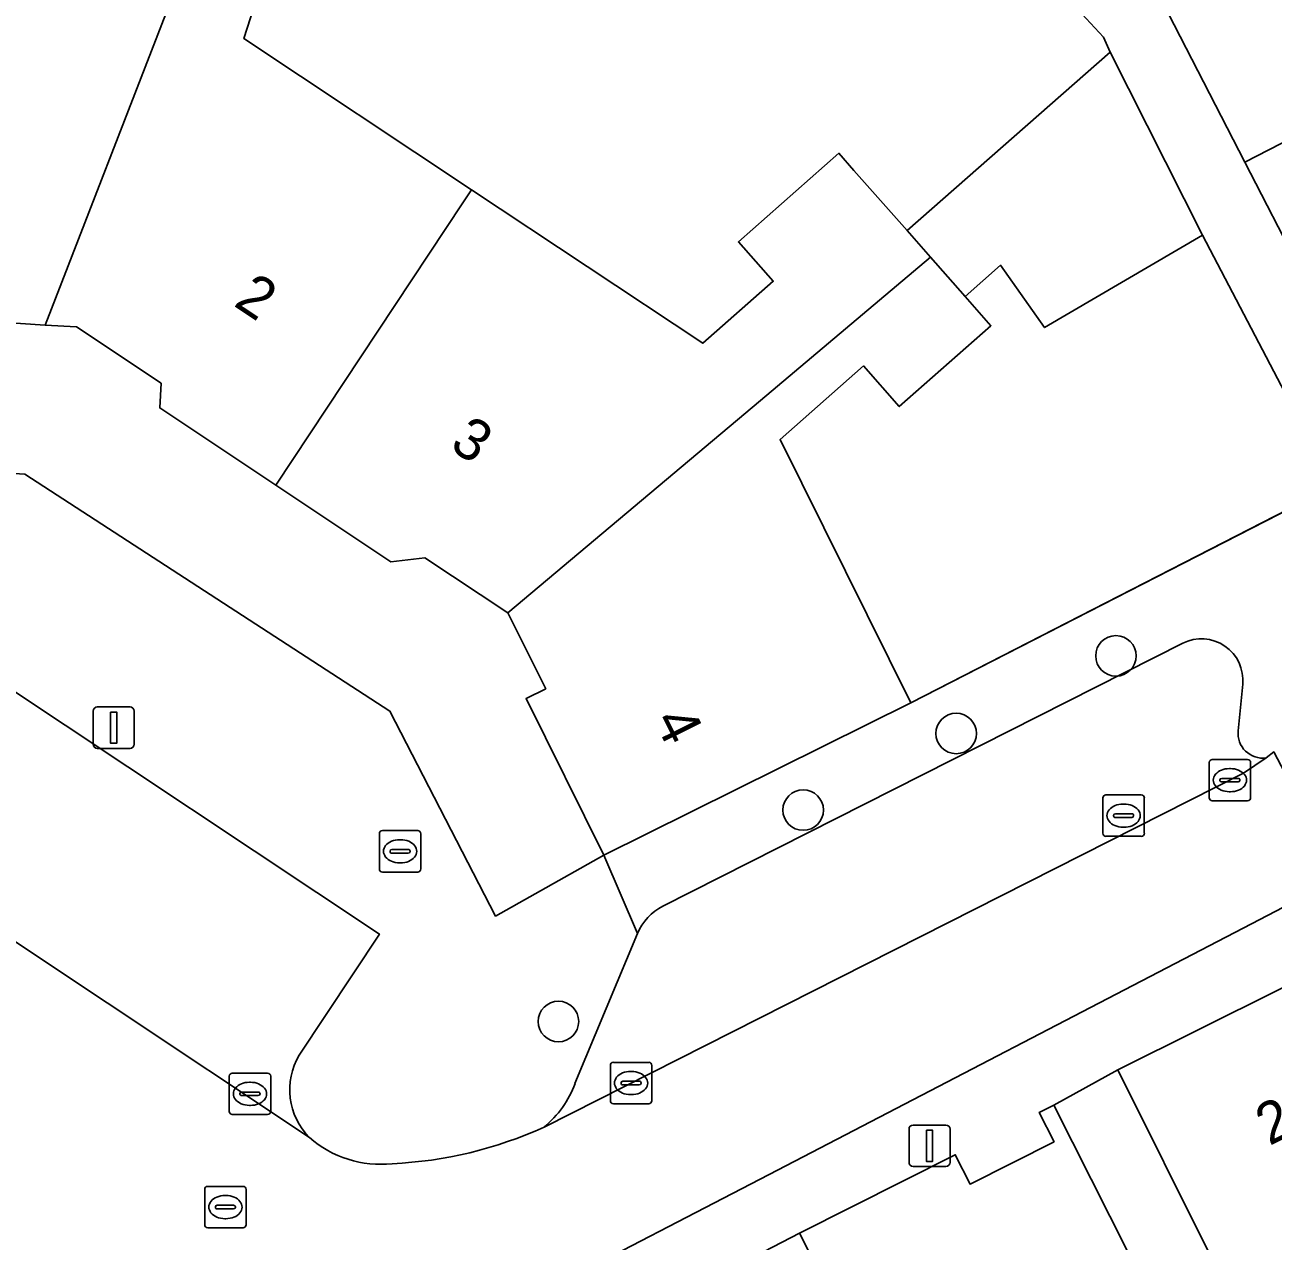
# Model space of a CAD drawing. Extents: x 159279 to 160377, y 384531 to 385888.
# Drawn here: x 160056.39 to 160086.51, y 384697.08 to 384726.45 of the extents above; entities that cross this region are included whole.
import ezdxf

# ---------------------------------------------------------------- set-up
doc = ezdxf.new("R2010")
doc.units = 0
for name, color, linetype in [('IMGEO_Boom', 7, 'Continuous'), ('IMGEO_Brandkraan', 7, 'Continuous'), ('IMGEO_Erf', 7, 'Continuous'), ('IMGEO_Kolk', 7, 'Continuous'), ('IMGEO_Lichtmast', 7, 'Continuous'), ('IMGEO_Muur', 7, 'Continuous'), ('IMGEO_Pand', 7, 'Continuous'), ('IMGEO_Pand_nummerreeks', 7, 'Continuous'), ('IMGEO_Parkeervlak_open', 7, 'Continuous'), ('IMGEO_Rijbaan_lokaal_open', 7, 'Continuous'), ('IMGEO_Rioolput', 7, 'Continuous'), ('IMGEO_Voetpad_open', 7, 'Continuous')]:
    doc.layers.add(name, color=color, linetype=linetype)

msp = doc.modelspace()

# ---------------------------------------------------------------- linework, layer by layer
at = {"layer": 'IMGEO_Boom'}
for centre in [(160082.717, 384711.213), (160078.861, 384709.339), (160075.169, 384707.49), (160069.262, 384702.385)]:
    msp.add_circle(centre, 0.489, dxfattribs=at)
at = {"layer": 'IMGEO_Brandkraan'}
for p, q in [((160064.94, 384706.068), (160064.94, 384706.92)), ((160065.015, 384706.994), (160065.867, 384706.994)), ((160065.941, 384706.92), (160065.941, 384706.068)), ((160065.428, 384706.774), (160065.453, 384706.774)), ((160065.199, 384706.488), (160065.199, 384706.5)), ((160065.637, 384706.451), (160065.239, 384706.451)), ((160065.242, 384706.537), (160065.64, 384706.537)), ((160065.683, 384706.5), (160065.683, 384706.488)), ((160065.451, 384706.214), (160065.426, 384706.214)), ((160065.867, 384705.994), (160065.015, 384705.994))]:
    msp.add_line(p, q, dxfattribs=at)
for points in [[(160064.94, 384706.068), (160064.94, 384706.92)], [(160065.015, 384706.994), (160065.867, 384706.994)], [(160065.941, 384706.92), (160065.941, 384706.068)], [(160065.867, 384705.994), (160065.015, 384705.994)]]:
    msp.add_lwpolyline(points, dxfattribs=at)
for centre, radius, start, end in [((160065.017, 384706.918), 0.0765, 91.552, 178.448), ((160065.017, 384706.918), 0.0765, 91.552, 178.448), ((160065.865, 384706.918), 0.0765, 1.552, 88.448), ((160065.865, 384706.918), 0.0765, 1.552, 88.448), ((160065.239, 384706.497), 0.0403, 85.8775, 175.7526), ((160065.236, 384706.487), 0.0366, 178.938, 274.7102), ((160065.64, 384706.494), 0.043, 264.8664, 352.4533), ((160065.644, 384706.499), 0.0386, 1.7309, 96.639), ((160065.017, 384706.07), 0.0765, 181.552, 268.448), ((160065.017, 384706.07), 0.0765, 181.552, 268.448), ((160065.865, 384706.07), 0.0765, 271.552, 358.448), ((160065.865, 384706.07), 0.0765, 271.552, 358.448)]:
    msp.add_arc(centre, radius, start, end, dxfattribs=at)
for centre, major_axis, ratio, start_param, end_param in [((160065.427, 384706.494), (-0.387, 0.002), 0.722429, 4.712389, 7.853982), ((160065.452, 384706.494), (-0.39, 0.002), 0.717154, 1.570796, 4.712389)]:
    msp.add_ellipse(centre, major_axis=major_axis, ratio=ratio, start_param=start_param, end_param=end_param, dxfattribs=at)
at = {"layer": 'IMGEO_Erf'}
for points in [[(160104.922, 384777.509), (160077.516, 384736.321), (160076.406, 384734.653), (160076.338, 384732.838), (160077.168, 384731.965), (160083.411, 384727.836), (160085.828, 384723.135), (160090.495, 384725.534)], [(160076.433, 384694.591), (160075.08, 384697.276), (160063.153, 384691.087)]]:
    msp.add_lwpolyline(points, dxfattribs=at)
for points in [[(160082.579, 384725.791), (160082.417, 384726.151), (160080.742, 384727.961), (160064.414, 384738.105), (160052.576, 384738.857), (160051.838, 384727.361), (160058.825, 384726.924), (160059.625, 384729.419), (160058.388, 384729.816), (160059.305, 384732.673), (160061.789, 384731.877), (160064.067, 384731.146), (160064.614, 384730.971), (160063.537, 384727.798), (160062.327, 384728.173), (160061.67, 384726.115), (160067.165, 384722.466), (160072.749, 384718.759), (160074.447, 384720.256), (160073.607, 384721.209), (160076.031, 384723.347), (160076.395, 384722.935), (160077.679, 384721.479)], [(160084.807, 384721.369), (160080.993, 384719.138), (160079.932, 384720.644), (160079.077, 384719.891), (160079.701, 384719.183), (160077.488, 384717.232), (160076.621, 384718.214), (160074.61, 384716.44), (160077.768, 384710.082), (160087.974, 384715.313)], [(160062.438, 384715.337), (160059.64, 384717.201), (160059.677, 384717.794), (160057.631, 384719.153), (160056.873, 384719.2), (160055.552, 384719.283), (160055.519, 384718.754), (160051.315, 384719.018), (160051.19, 384716.394), (160051.168, 384715.923), (160056.386, 384715.596), (160065.194, 384709.878), (160067.744, 384704.931), (160070.36, 384706.402), (160068.482, 384710.182), (160068.955, 384710.417), (160068.044, 384712.251), (160066.037, 384713.579), (160065.218, 384713.486)]]:
    msp.add_lwpolyline(points, close=True, dxfattribs=at)
at = {"layer": 'IMGEO_Kolk'}
for p, q in [((160084.967, 384707.786), (160084.967, 384708.638)), ((160085.042, 384708.712), (160085.894, 384708.712)), ((160085.455, 384708.492), (160085.48, 384708.492)), ((160085.968, 384708.638), (160085.968, 384707.786)), ((160085.226, 384708.206), (160085.226, 384708.218)), ((160085.664, 384708.169), (160085.266, 384708.169)), ((160085.269, 384708.255), (160085.667, 384708.255)), ((160085.71, 384708.218), (160085.71, 384708.206)), ((160085.478, 384707.932), (160085.453, 384707.932)), ((160085.894, 384707.712), (160085.042, 384707.712)), ((160070.515, 384700.473), (160070.515, 384701.325)), ((160070.59, 384701.399), (160071.442, 384701.399)), ((160071.516, 384701.325), (160071.516, 384700.473)), ((160061.317, 384700.213), (160061.317, 384701.065)), ((160061.392, 384701.139), (160062.244, 384701.139)), ((160061.805, 384700.919), (160061.83, 384700.919)), ((160062.318, 384701.065), (160062.318, 384700.213)), ((160070.774, 384700.893), (160070.774, 384700.905)), ((160070.817, 384700.942), (160071.215, 384700.942)), ((160071.003, 384701.179), (160071.028, 384701.179)), ((160071.258, 384700.905), (160071.258, 384700.893)), ((160061.576, 384700.633), (160061.576, 384700.645)), ((160062.014, 384700.596), (160061.616, 384700.596)), ((160061.619, 384700.682), (160062.017, 384700.682)), ((160062.06, 384700.645), (160062.06, 384700.633)), ((160071.212, 384700.856), (160070.814, 384700.856)), ((160071.026, 384700.619), (160071.001, 384700.619)), ((160061.828, 384700.359), (160061.803, 384700.359)), ((160071.442, 384700.399), (160070.59, 384700.399)), ((160062.244, 384700.139), (160061.392, 384700.139))]:
    msp.add_line(p, q, dxfattribs=at)
for points in [[(160084.967, 384707.786), (160084.967, 384708.638)], [(160085.042, 384708.712), (160085.894, 384708.712)], [(160085.968, 384708.638), (160085.968, 384707.786)], [(160085.894, 384707.712), (160085.042, 384707.712)], [(160070.515, 384700.473), (160070.515, 384701.325)], [(160070.59, 384701.399), (160071.442, 384701.399)], [(160071.516, 384701.325), (160071.516, 384700.473)], [(160061.317, 384700.213), (160061.317, 384701.065)], [(160061.392, 384701.139), (160062.244, 384701.139)], [(160062.318, 384701.065), (160062.318, 384700.213)], [(160071.442, 384700.399), (160070.59, 384700.399)], [(160062.244, 384700.139), (160061.392, 384700.139)]]:
    msp.add_lwpolyline(points, dxfattribs=at)
for centre, radius, start, end in [((160085.044, 384708.636), 0.0765, 91.552, 178.448), ((160085.044, 384708.636), 0.0765, 91.552, 178.448), ((160085.892, 384708.636), 0.0765, 1.552, 88.448), ((160085.892, 384708.636), 0.0765, 1.552, 88.448), ((160085.266, 384708.215), 0.0403, 85.8775, 175.7526), ((160085.263, 384708.205), 0.0366, 178.938, 274.7102), ((160085.667, 384708.212), 0.043, 264.8664, 352.4533), ((160085.671, 384708.217), 0.0386, 1.7309, 96.639), ((160085.044, 384707.788), 0.0765, 181.552, 268.448), ((160085.044, 384707.788), 0.0765, 181.552, 268.448), ((160085.892, 384707.788), 0.0765, 271.552, 358.448), ((160085.892, 384707.788), 0.0765, 271.552, 358.448), ((160070.592, 384701.323), 0.0765, 91.552, 178.448), ((160070.592, 384701.323), 0.0765, 91.552, 178.448), ((160071.44, 384701.323), 0.0765, 1.552, 88.448), ((160071.44, 384701.323), 0.0765, 1.552, 88.448), ((160061.394, 384701.063), 0.0765, 91.552, 178.448), ((160061.394, 384701.063), 0.0765, 91.552, 178.448), ((160062.242, 384701.063), 0.0765, 1.552, 88.448), ((160062.242, 384701.063), 0.0765, 1.552, 88.448), ((160070.814, 384700.902), 0.0403, 85.8775, 175.7526), ((160071.219, 384700.904), 0.0386, 1.7309, 96.639), ((160061.616, 384700.642), 0.0403, 85.8775, 175.7526), ((160061.613, 384700.632), 0.0366, 178.938, 274.7102), ((160062.017, 384700.639), 0.043, 264.8664, 352.4533), ((160062.021, 384700.644), 0.0386, 1.7309, 96.639), ((160070.811, 384700.892), 0.0366, 178.938, 274.7102), ((160071.215, 384700.899), 0.043, 264.8664, 352.4533), ((160070.592, 384700.475), 0.0765, 181.552, 268.448), ((160070.592, 384700.475), 0.0765, 181.552, 268.448), ((160071.44, 384700.475), 0.0765, 271.552, 358.448), ((160071.44, 384700.475), 0.0765, 271.552, 358.448), ((160061.394, 384700.215), 0.0765, 181.552, 268.448), ((160061.394, 384700.215), 0.0765, 181.552, 268.448), ((160062.242, 384700.215), 0.0765, 271.552, 358.448), ((160062.242, 384700.215), 0.0765, 271.552, 358.448)]:
    msp.add_arc(centre, radius, start, end, dxfattribs=at)
for centre, major_axis, ratio, start_param, end_param in [((160085.454, 384708.212), (-0.387, 0.002), 0.722429, 4.712389, 7.853982), ((160085.479, 384708.212), (-0.39, 0.002), 0.717154, 1.570796, 4.712389), ((160061.804, 384700.639), (-0.387, 0.002), 0.722429, 4.712389, 7.853982), ((160061.829, 384700.639), (-0.39, 0.002), 0.717154, 1.570796, 4.712389), ((160071.002, 384700.899), (-0.387, 0.002), 0.722429, 4.712389, 7.853982), ((160071.027, 384700.899), (-0.39, 0.002), 0.717154, 1.570796, 4.712389)]:
    msp.add_ellipse(centre, major_axis=major_axis, ratio=ratio, start_param=start_param, end_param=end_param, dxfattribs=at)
at = {"layer": 'IMGEO_Lichtmast'}
for p, q in [((160058.133, 384709.979), (160058.923, 384709.979)), ((160058.923, 384709.979), (160058.133, 384709.979)), ((160058.033, 384709.079), (160058.033, 384709.879)), ((160058.033, 384709.879), (160058.033, 384709.079)), ((160059.023, 384709.879), (160059.023, 384709.079)), ((160059.023, 384709.079), (160059.023, 384709.879)), ((160058.923, 384708.979), (160058.133, 384708.979)), ((160058.133, 384708.979), (160058.923, 384708.979)), ((160077.723, 384698.984), (160077.723, 384699.784)), ((160077.723, 384699.784), (160077.723, 384698.984)), ((160077.823, 384699.884), (160078.613, 384699.884)), ((160078.613, 384699.884), (160077.823, 384699.884)), ((160078.713, 384699.784), (160078.713, 384698.984)), ((160078.713, 384698.984), (160078.713, 384699.784)), ((160078.613, 384698.884), (160077.823, 384698.884)), ((160077.823, 384698.884), (160078.613, 384698.884))]:
    msp.add_line(p, q, dxfattribs=at)
for points in [[(160058.453, 384709.854), (160058.603, 384709.854), (160058.603, 384709.104), (160058.453, 384709.104), (160058.453, 384709.854)], [(160078.143, 384699.759), (160078.293, 384699.759), (160078.293, 384699.009), (160078.143, 384699.009), (160078.143, 384699.759)]]:
    msp.add_lwpolyline(points, dxfattribs=at)
for centre, start, end in [((160058.133, 384709.879), 90, 180), ((160058.133, 384709.879), 90, 180), ((160058.923, 384709.879), 0, 90), ((160058.923, 384709.879), 360, 90), ((160058.133, 384709.079), 180, 270), ((160058.133, 384709.079), 180, 270), ((160058.923, 384709.079), 270, 0), ((160058.923, 384709.079), 270, 0), ((160077.823, 384699.784), 90, 180), ((160077.823, 384699.784), 90, 180), ((160078.613, 384699.784), 0, 90), ((160078.613, 384699.784), 360, 90), ((160077.823, 384698.984), 180, 270), ((160077.823, 384698.984), 180, 270), ((160078.613, 384698.984), 270, 0), ((160078.613, 384698.984), 270, 0)]:
    msp.add_arc(centre, 0.1, start, end, dxfattribs=at)
at = {"layer": 'IMGEO_Muur'}
msp.add_lwpolyline([(160088.123, 384715.39), (160077.768, 384710.082)], dxfattribs=at)
at = {"layer": 'IMGEO_Pand'}
for points in [[(160051.315, 384719.018), (160055.519, 384718.754), (160055.552, 384719.283), (160056.873, 384719.2), (160059.844, 384726.862), (160061.789, 384731.877), (160059.305, 384732.673), (160058.388, 384729.816), (160059.625, 384729.419), (160058.825, 384726.924), (160051.838, 384727.361)], [(160066.954, 384722.148), (160067.165, 384722.466), (160061.67, 384726.115), (160062.327, 384728.173), (160063.537, 384727.798), (160064.614, 384730.971), (160064.067, 384731.146), (160061.789, 384731.877), (160059.844, 384726.862), (160056.873, 384719.2), (160057.631, 384719.153), (160059.677, 384717.794), (160059.64, 384717.201), (160062.438, 384715.337)], [(160095.518, 384719.189), (160095.324, 384719.567), (160089.557, 384730.783), (160089.437, 384730.863), (160087.011, 384729.616), (160088.283, 384727.141), (160089.38, 384727.705), (160090.495, 384725.534), (160085.828, 384723.135), (160087.171, 384720.522), (160089.457, 384716.074)], [(160082.579, 384725.791), (160077.679, 384721.479), (160078.245, 384720.836), (160079.077, 384719.891), (160079.932, 384720.644), (160080.993, 384719.138), (160084.807, 384721.369)], [(160078.245, 384720.836), (160077.679, 384721.479), (160076.395, 384722.935), (160076.031, 384723.347), (160073.607, 384721.209), (160074.447, 384720.256), (160072.749, 384718.759), (160067.165, 384722.466), (160066.954, 384722.148), (160062.438, 384715.337), (160065.218, 384713.486), (160066.037, 384713.579), (160068.044, 384712.251), (160074.142, 384717.382)], [(160074.61, 384716.44), (160076.621, 384718.214), (160077.488, 384717.232), (160079.701, 384719.183), (160079.077, 384719.891), (160078.245, 384720.836), (160074.142, 384717.382), (160068.044, 384712.251), (160068.955, 384710.417), (160068.482, 384710.182), (160070.36, 384706.402), (160077.768, 384710.082)], [(160088.63, 384704.142), (160082.762, 384701.216), (160084.993, 384696.742), (160086.365, 384693.99), (160090.84, 384696.221), (160091.893, 384694.276), (160090.847, 384693.754), (160092.087, 384691.268), (160094.493, 384692.467), (160092.094, 384697.212), (160088.784, 384703.855)], [(160083.467, 384695.901), (160081.217, 384700.366), (160080.865, 384700.189), (160081.223, 384699.48), (160079.197, 384698.459), (160078.839, 384699.17), (160075.08, 384697.276), (160076.433, 384694.591), (160079.23, 384689.051), (160079.353, 384689.113), (160079.438, 384688.945), (160079.653, 384689.053), (160083.821, 384691.154), (160084.831, 384689.149), (160083.683, 384688.57), (160085.037, 384685.885), (160087.615, 384687.184), (160085.216, 384691.943), (160085.412, 384692.042)]]:
    msp.add_lwpolyline(points, close=True, dxfattribs=at)
at = {"layer": 'IMGEO_Parkeervlak_open'}
for points in [[(160084.331, 384711.518), (160071.784, 384705.17)], [(160063.004, 384701.572), (160064.943, 384704.496), (160055.843, 384710.546)], [(160085.667, 384709.403), (160085.777, 384710.528)], [(160048.596, 384709.338), (160063.252, 384699.583)], [(160085.796, 384708.378), (160086.34, 384708.749)], [(160068.916, 384699.836), (160085.796, 384708.378)], [(160071.171, 384704.51), (160069.662, 384700.887)]]:
    msp.add_lwpolyline(points, dxfattribs=at)
for centre, radius, start, end in [((160084.782, 384710.626), 0.999, 354.3603, 116.8449), ((160086.263, 384709.343), 0.599, 174.2561, 277.3845), ((160072.37, 384704.011), 1.299, 116.8291, 157.3997), ((160064.428, 384700.74), 1.65, 149.6928, 224.5218), ((160067.349, 384701.739), 2.465, 309.4767, 339.7891)]:
    msp.add_arc(centre, radius, start, end, dxfattribs=at)
at = {"layer": 'IMGEO_Rijbaan_lokaal_open'}
for points in [[(160063.252, 384699.583), (160048.596, 384709.338)], [(160066.673, 384694.719), (160066.79, 384694.779), (160068.821, 384695.823), (160074.346, 384698.695), (160085.992, 384704.747), (160088.123, 384705.85), (160086.524, 384708.892), (160086.34, 384708.749), (160085.796, 384708.378), (160068.916, 384699.836)]]:
    msp.add_lwpolyline(points, dxfattribs=at)
for centre, radius, start, end in [((160064.804, 384708.845), 9.903, 272.5942, 294.5344), ((160064.976, 384701.562), 2.625, 228.9445, 276.0345)]:
    msp.add_arc(centre, radius, start, end, dxfattribs=at)
at = {"layer": 'IMGEO_Rioolput'}
for p, q in [((160082.476, 384707.856), (160083.328, 384707.856)), ((160082.401, 384706.93), (160082.401, 384707.782)), ((160082.889, 384707.636), (160082.914, 384707.636)), ((160083.402, 384707.782), (160083.402, 384706.93)), ((160082.66, 384707.35), (160082.66, 384707.362)), ((160083.098, 384707.313), (160082.7, 384707.313)), ((160082.703, 384707.399), (160083.101, 384707.399)), ((160083.144, 384707.362), (160083.144, 384707.35)), ((160082.912, 384707.076), (160082.887, 384707.076)), ((160083.328, 384706.856), (160082.476, 384706.856)), ((160060.725, 384697.478), (160060.725, 384698.33)), ((160060.8, 384698.404), (160061.652, 384698.404)), ((160061.213, 384698.184), (160061.238, 384698.184)), ((160061.726, 384698.33), (160061.726, 384697.478)), ((160060.984, 384697.898), (160060.984, 384697.91)), ((160061.027, 384697.947), (160061.425, 384697.947)), ((160061.468, 384697.91), (160061.468, 384697.898)), ((160061.422, 384697.861), (160061.024, 384697.861)), ((160061.236, 384697.624), (160061.211, 384697.624)), ((160061.652, 384697.404), (160060.8, 384697.404))]:
    msp.add_line(p, q, dxfattribs=at)
for points in [[(160082.476, 384707.856), (160083.328, 384707.856)], [(160082.401, 384706.93), (160082.401, 384707.782)], [(160083.402, 384707.782), (160083.402, 384706.93)], [(160083.328, 384706.856), (160082.476, 384706.856)], [(160060.725, 384697.478), (160060.725, 384698.33)], [(160060.8, 384698.404), (160061.652, 384698.404)], [(160061.726, 384698.33), (160061.726, 384697.478)], [(160061.652, 384697.404), (160060.8, 384697.404)]]:
    msp.add_lwpolyline(points, dxfattribs=at)
for centre, radius, start, end in [((160082.478, 384707.78), 0.0765, 91.552, 178.448), ((160082.478, 384707.78), 0.0765, 91.552, 178.448), ((160083.326, 384707.78), 0.0765, 1.552, 88.448), ((160083.326, 384707.78), 0.0765, 1.552, 88.448), ((160082.7, 384707.359), 0.0403, 85.8775, 175.7526), ((160082.697, 384707.349), 0.0366, 178.938, 274.7102), ((160083.101, 384707.356), 0.043, 264.8664, 352.4533), ((160083.105, 384707.361), 0.0386, 1.7309, 96.639), ((160082.478, 384706.932), 0.0765, 181.552, 268.448), ((160082.478, 384706.932), 0.0765, 181.552, 268.448), ((160083.326, 384706.932), 0.0765, 271.552, 358.448), ((160083.326, 384706.932), 0.0765, 271.552, 358.448), ((160060.802, 384698.328), 0.0765, 91.552, 178.448), ((160060.802, 384698.328), 0.0765, 91.552, 178.448), ((160061.65, 384698.328), 0.0765, 1.552, 88.448), ((160061.65, 384698.328), 0.0765, 1.552, 88.448), ((160061.024, 384697.907), 0.0403, 85.8775, 175.7526), ((160061.021, 384697.897), 0.0366, 178.938, 274.7102), ((160061.425, 384697.904), 0.043, 264.8664, 352.4533), ((160061.429, 384697.909), 0.0386, 1.7309, 96.639), ((160060.802, 384697.48), 0.0765, 181.552, 268.448), ((160060.802, 384697.48), 0.0765, 181.552, 268.448), ((160061.65, 384697.48), 0.0765, 271.552, 358.448), ((160061.65, 384697.48), 0.0765, 271.552, 358.448)]:
    msp.add_arc(centre, radius, start, end, dxfattribs=at)
for centre, major_axis, ratio, start_param, end_param in [((160082.888, 384707.356), (-0.387, 0.002), 0.722429, 4.712389, 7.853982), ((160082.913, 384707.356), (-0.39, 0.002), 0.717154, 1.570796, 4.712389), ((160061.212, 384697.904), (-0.387, 0.002), 0.722429, 4.712389, 7.853982), ((160061.237, 384697.904), (-0.39, 0.002), 0.717154, 1.570796, 4.712389)]:
    msp.add_ellipse(centre, major_axis=major_axis, ratio=ratio, start_param=start_param, end_param=end_param, dxfattribs=at)
at = {"layer": 'IMGEO_Voetpad_open'}
for points in [[(160087.171, 384720.522), (160085.828, 384723.135), (160083.411, 384727.836), (160077.168, 384731.965), (160076.338, 384732.838), (160076.406, 384734.653), (160077.516, 384736.321), (160104.922, 384777.509)], [(160080.742, 384727.961), (160082.417, 384726.151), (160082.579, 384725.791), (160084.807, 384721.369), (160087.974, 384715.313)], [(160065.194, 384709.878), (160056.386, 384715.596), (160051.168, 384715.923), (160051.19, 384716.394), (160049.356, 384716.481)], [(160087.974, 384715.313), (160077.768, 384710.082), (160070.36, 384706.402), (160071.171, 384704.51)], [(160051.308, 384709.935), (160052.954, 384712.41), (160055.843, 384710.546), (160064.943, 384704.496), (160063.004, 384701.572)], [(160071.784, 384705.17), (160084.331, 384711.518)], [(160085.777, 384710.528), (160085.667, 384709.403)], [(160044.265, 384662.443), (160063.153, 384691.087), (160075.08, 384697.276), (160078.839, 384699.17), (160079.197, 384698.459), (160081.223, 384699.48), (160080.865, 384700.189), (160081.217, 384700.366), (160082.762, 384701.216), (160088.63, 384704.142), (160088.784, 384703.855), (160094.48, 384706.734), (160100.214, 384709.633)], [(160069.662, 384700.887), (160071.171, 384704.51), (160070.36, 384706.402), (160067.744, 384704.931), (160065.194, 384709.878)], [(160086.34, 384708.749), (160086.524, 384708.892)], [(160088.123, 384705.85), (160085.992, 384704.747), (160074.346, 384698.695), (160068.821, 384695.823), (160069.048, 384695.378), (160067.017, 384694.334), (160066.79, 384694.779), (160066.673, 384694.719)], [(160090.325, 384686.047), (160086.365, 384693.99), (160084.993, 384696.742), (160082.762, 384701.216), (160081.217, 384700.366), (160083.467, 384695.901), (160085.412, 384692.042), (160085.216, 384691.943), (160087.615, 384687.184)]]:
    msp.add_lwpolyline(points, dxfattribs=at)
for centre, radius, start, end in [((160084.782, 384710.626), 0.999, 354.3603, 116.8449), ((160086.263, 384709.343), 0.599, 174.2561, 277.3845), ((160072.37, 384704.011), 1.299, 116.8291, 157.3997), ((160064.428, 384700.74), 1.65, 149.6928, 224.5218), ((160067.349, 384701.739), 2.465, 309.4767, 339.7891), ((160064.804, 384708.845), 9.903, 272.5942, 294.5344), ((160064.976, 384701.562), 2.625, 228.9445, 276.0345)]:
    msp.add_arc(centre, radius, start, end, dxfattribs=at)

# ---------------------------------------------------------------- texts
at = {"layer": 'IMGEO_Pand_nummerreeks'}
for s, rotation, p in [('2', 326.4626, (160061.395, 384719.681)), ('3', 326.4648, (160066.604, 384716.229)), ('4', 296.4189, (160071.555, 384709.66)), ('23', 26.5025, (160086.42, 384699.375))]:
    msp.add_text(s, height=1, rotation=rotation, dxfattribs=at).set_placement(p)

doc.saveas('drawing.dxf')
